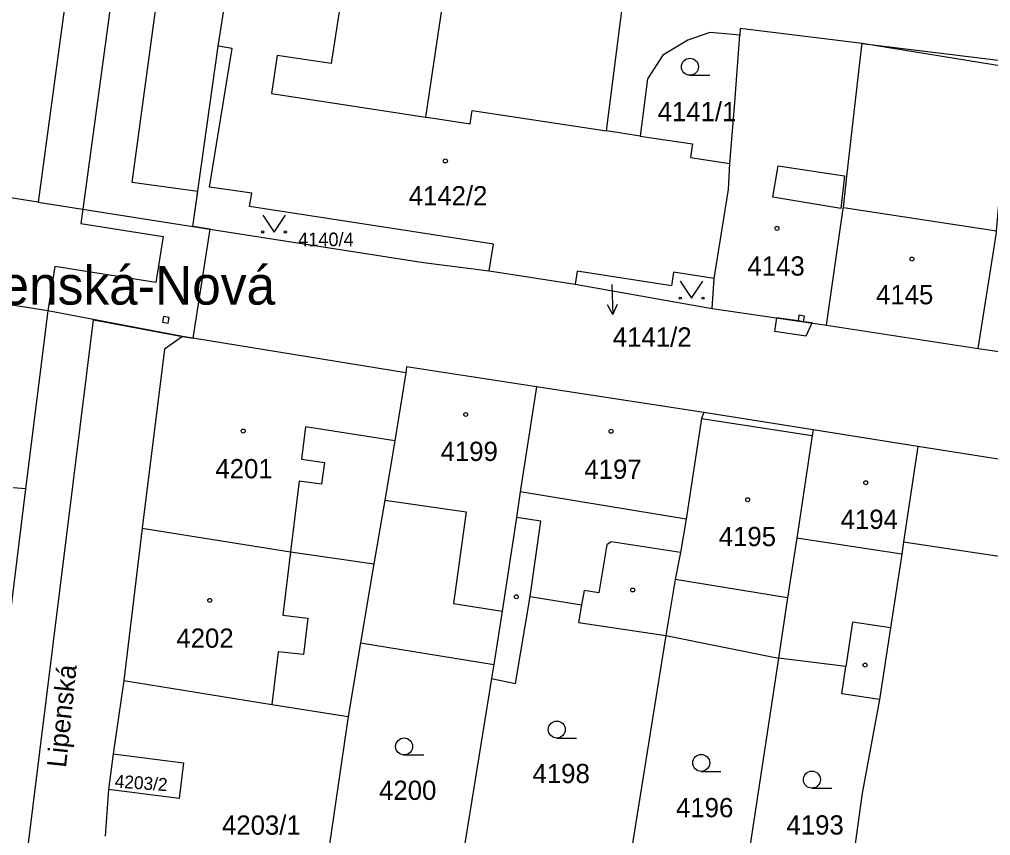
# Model space of a CAD drawing. Extents: x -756746 to -753363, y -1166406 to -1161727.
# Drawn here: x -755113.3 to -755027.6, y -1165783.1 to -1165711.1 of the extents above; entities that cross this region are included whole.
import ezdxf

# ---------------------------------------------------------------- set-up
doc = ezdxf.new("R2010")
doc.units = 0
for name, color, linetype in [('Hranice parcel', 7, 'Continuous'), ('Parcelní čísla', 7, 'Continuous'), ('Pop  PČ popisy', 7, 'Continuous'), ('Vnitřní kresba', 7, 'Continuous'), ('Věcná břemena k části', 7, 'Continuous'), ('Značky budov', 7, 'Continuous'), ('Značky kultur', 7, 'Continuous')]:
    doc.layers.add(name, color=color, linetype=linetype)

msp = doc.modelspace()

# ---------------------------------------------------------------- linework, layer by layer
at = {"layer": 'Hranice parcel'}
for p, q in [((-755099.99, -1165640.62), (-755111.64, -1165727.25)), ((-755095.75, -1165713.48), (-755093.49, -1165698.84)), ((-755097.98, -1165729.38), (-755095.75, -1165713.48)), ((-755058.49, -1165721.4), (-755061.47, -1165720.94)), ((-755111.64, -1165727.25), (-755143.4, -1165722.31)), ((-755111.64, -1165727.25), (-755097.98, -1165729.38)), ((-755071.82, -1165733.29), (-755064.22, -1165734.47)), ((-755064.22, -1165734.47), (-755052.12, -1165736.63)), ((-755052.12, -1165736.63), (-755051.97, -1165733.97)), ((-755098.9, -1165739.09), (-755110.8, -1165736.84)), ((-755052.12, -1165736.63), (-755042.04, -1165738.08)), ((-755042.04, -1165738.08), (-755028.64, -1165740.14)), ((-755079.19, -1165742.31), (-755098.9, -1165739.09)), ((-755028.64, -1165740.14), (-755017.37, -1165741.86)), ((-755052.88, -1165745.81), (-755067.64, -1165743.53)), ((-755043.22, -1165747.34), (-755052.88, -1165745.81)), ((-755033.96, -1165748.81), (-755043.22, -1165747.34)), ((-755033.96, -1165748.81), (-755035.23, -1165757.21)), ((-755102.46, -1165756), (-755104.08, -1165769.45)), ((-755081.99, -1165759.17), (-755083.17, -1165766.12)), ((-755056.22, -1165765.49), (-755060.28, -1165790.85)), ((-755056.22, -1165765.49), (-755046.28, -1165767.48)), ((-755083.17, -1165766.12), (-755084.28, -1165772.65)), ((-755083.17, -1165766.12), (-755071.41, -1165768.04)), ((-755071.41, -1165768.04), (-755071.61, -1165769.28)), ((-755046.28, -1165767.48), (-755050.8, -1165797.26)), ((-755104.08, -1165769.45), (-755105.03, -1165775.94)), ((-755071.61, -1165769.28), (-755074.75, -1165788.55)), ((-755084.28, -1165772.65), (-755086.31, -1165786.56)), ((-755105.03, -1165775.94), (-755105.43, -1165779.07)), ((-755105.43, -1165779.07), (-755105.72, -1165783.2))]:
    msp.add_line(p, q, dxfattribs=at)
for points in [[(-755061.47, -1165720.94), (-755058.08, -1165694.4), (-755056.05, -1165679.35)], [(-755077.41, -1165719.73), (-755075.81, -1165709.04), (-755075.26, -1165702.61), (-755074.72, -1165702.67), (-755074.06, -1165698.19), (-755074.79, -1165695.11), (-755074.39, -1165690.24)], [(-755093.49, -1165698.84), (-755092.31, -1165699.03), (-755091.76, -1165695.49), (-755079.32, -1165697.41), (-755079.92, -1165701.39), (-755083.6, -1165700.83), (-755085.76, -1165715), (-755090.53, -1165714.28), (-755091.05, -1165717.65), (-755077.41, -1165719.73)], [(-755038.9, -1165713.22), (-755026.14, -1165714.78), (-755025.98, -1165713.55), (-755025.37, -1165708.75), (-755025.11, -1165706.99), (-755018.57, -1165707.66), (-755013.83, -1165707.97)], [(-755049.7, -1165712.5), (-755050.32, -1165712.43), (-755052.35, -1165712.27), (-755054.29, -1165712.93), (-755056.49, -1165714.27), (-755057.85, -1165716.34), (-755058.49, -1165721.4)], [(-755050.57, -1165723.82), (-755050.13, -1165718.45), (-755049.7, -1165712.5)], [(-755038.9, -1165713.22), (-755049.66, -1165711.9), (-755049.7, -1165712.5)], [(-755042.04, -1165738.08), (-755040.56, -1165727.8), (-755040.55, -1165727.7), (-755040.24, -1165724.96), (-755038.99, -1165713.91), (-755038.9, -1165713.22)], [(-755028.64, -1165740.14), (-755027.16, -1165730.68), (-755027.03, -1165729.89), (-755027.02, -1165729.76), (-755025.72, -1165715.36), (-755026.2, -1165715.28), (-755038.9, -1165713.22)], [(-755071.82, -1165733.29), (-755071.45, -1165730.95), (-755078.66, -1165729.83), (-755092.98, -1165727.61), (-755092.79, -1165726.43), (-755096.5, -1165725.92), (-755094.5, -1165713.68), (-755095.75, -1165713.48)], [(-755077.41, -1165719.73), (-755076.73, -1165719.83), (-755073.5, -1165720.32), (-755073.32, -1165719.14), (-755061.47, -1165720.94)], [(-755058.49, -1165721.4), (-755053.87, -1165722.1), (-755054.05, -1165723.29), (-755050.57, -1165723.82)], [(-755051.97, -1165733.97), (-755050.68, -1165726.13), (-755050.57, -1165723.82)], [(-755097.98, -1165729.38), (-755077.63, -1165732.55), (-755071.82, -1165733.29)], [(-755110.8, -1165736.84), (-755126.58, -1165734.34), (-755138.03, -1165732.61), (-755138.08, -1165732.91)], [(-755051.97, -1165733.97), (-755055.55, -1165733.41), (-755055.73, -1165734.61), (-755064.04, -1165733.32), (-755064.22, -1165734.47)], [(-755110.8, -1165736.84), (-755112.75, -1165752.55), (-755113.86, -1165752.44)], [(-755098.9, -1165739.09), (-755100.5, -1165740.22), (-755102.46, -1165756)], [(-755079.19, -1165742.31), (-755080.14, -1165748.3), (-755081.03, -1165753.53), (-755081.99, -1165759.17)], [(-755067.64, -1165743.53), (-755079.11, -1165741.77), (-755079.19, -1165742.31)], [(-755067.64, -1165743.53), (-755069.07, -1165752.8), (-755069.42, -1165755.06), (-755070.66, -1165763.34), (-755071.41, -1165768.04)], [(-755052.88, -1165745.81), (-755053.06, -1165746.32), (-755054.44, -1165755.23), (-755054.94, -1165758.15), (-755055.4, -1165760.53), (-755056.22, -1165765.49)], [(-755043.22, -1165747.34), (-755043.3, -1165747.84), (-755044.67, -1165756.9), (-755045.47, -1165762.17), (-755046.28, -1165767.48)], [(-755006.8, -1165752.99), (-755018.45, -1165751.24), (-755020.89, -1165750.85), (-755033.96, -1165748.81)], [(-755102.46, -1165756), (-755089.37, -1165758.1), (-755081.99, -1165759.17)], [(-755035.23, -1165757.21), (-755035.4, -1165758.3), (-755036.39, -1165764.82), (-755037.35, -1165771.14)], [(-755035.23, -1165757.21), (-755019.72, -1165759.53), (-755020.17, -1165762.48), (-755019.86, -1165762.53), (-755020.04, -1165763.67), (-755017.36, -1165764.09), (-755017.17, -1165762.95), (-755008.49, -1165764.33)], [(-755071.61, -1165769.28), (-755069.51, -1165769.72), (-755068.2, -1165762.04), (-755063.66, -1165762.78), (-755063.92, -1165764.34), (-755056.22, -1165765.49)], [(-755037.35, -1165771.14), (-755040.69, -1165770.63), (-755040.33, -1165768.23), (-755046.28, -1165767.48)], [(-755104.08, -1165769.45), (-755091.01, -1165771.57), (-755084.28, -1165772.65)], [(-755037.35, -1165771.14), (-755038.89, -1165779.39), (-755041.56, -1165798.75)], [(-755105.03, -1165775.94), (-755098.81, -1165776.74), (-755099.18, -1165779.86), (-755105.43, -1165779.07)]]:
    msp.add_lwpolyline(points, dxfattribs=at)
at = {"layer": 'Pop  PČ popisy'}
for p, q in [((-755060.99, -1165734.51), (-755060.898, -1165737.149)), ((-755060.898, -1165737.149), (-755061.369, -1165736.284)), ((-755060.898, -1165737.149), (-755060.488, -1165736.253))]:
    msp.add_line(p, q, dxfattribs=at)
at = {"layer": 'Vnitřní kresba'}
for p, q in [((-755046.79, -1165726.78), (-755046.32, -1165724.02)), ((-755046.32, -1165724.02), (-755040.44, -1165724.92)), ((-755040.44, -1165724.92), (-755040.77, -1165727.79)), ((-755040.77, -1165727.79), (-755046.79, -1165726.78)), ((-755040.55, -1165727.7), (-755027.02, -1165729.76)), ((-755053.06, -1165746.32), (-755043.3, -1165747.84)), ((-755088.03, -1165747.06), (-755088.38, -1165749.93)), ((-755080.14, -1165748.3), (-755088.03, -1165747.06)), ((-755088.38, -1165749.93), (-755086.37, -1165750.22)), ((-755086.37, -1165750.22), (-755086.61, -1165752.14)), ((-755088.61, -1165751.86), (-755089.37, -1165758.1)), ((-755086.61, -1165752.14), (-755088.61, -1165751.86)), ((-755054.44, -1165755.23), (-755069.07, -1165752.8)), ((-755081.03, -1165753.53), (-755073.85, -1165754.58)), ((-755073.85, -1165754.58), (-755074.96, -1165762.66)), ((-755067.26, -1165755.39), (-755069.42, -1165755.06)), ((-755068.2, -1165762.04), (-755067.26, -1165755.39)), ((-755035.4, -1165758.3), (-755044.67, -1165756.9)), ((-755061.42, -1165757.48), (-755062.13, -1165761.72)), ((-755061.05, -1165757.21), (-755061.42, -1165757.48)), ((-755054.94, -1165758.15), (-755061.05, -1165757.21)), ((-755089.37, -1165758.1), (-755090.05, -1165763.7)), ((-755045.47, -1165762.17), (-755055.4, -1165760.53)), ((-755063.44, -1165761.5), (-755063.66, -1165762.78)), ((-755062.13, -1165761.72), (-755063.44, -1165761.5)), ((-755074.96, -1165762.66), (-755070.66, -1165763.34)), ((-755090.05, -1165763.7), (-755087.83, -1165763.97)), ((-755087.83, -1165763.97), (-755088.2, -1165767.17)), ((-755039.73, -1165764.31), (-755040.33, -1165768.23)), ((-755036.39, -1165764.82), (-755039.73, -1165764.31)), ((-755090.44, -1165766.92), (-755091.01, -1165771.57)), ((-755088.2, -1165767.17), (-755090.44, -1165766.92))]:
    msp.add_line(p, q, dxfattribs=at)
at = {"layer": 'Věcná břemena k části'}
for points in [[(-755094.28, -1165629.06), (-755107.71, -1165727.86), (-755107.88, -1165729.11), (-755100.59, -1165730.27), (-755101.24, -1165734.34), (-755110.18, -1165732.92), (-755110.8, -1165736.84), (-755112.75, -1165752.55), (-755123.17, -1165837.15), (-755123.63, -1165840.85), (-755120.88, -1165841.18), (-755121.86, -1165849.08), (-755126.12, -1165848.53), (-755132.24, -1165897.78)], [(-755127.76, -1165894.18), (-755122.62, -1165852.79), (-755118.42, -1165853.36), (-755117.91, -1165849.6), (-755116.38, -1165838.31), (-755119.24, -1165837.82), (-755106.75, -1165737.61), (-755098.9, -1165739.09), (-755097.96, -1165739.24), (-755096.44, -1165729.62), (-755097.98, -1165729.38), (-755097.55, -1165726.28), (-755103.35, -1165725.49), (-755090.53, -1165631.15), (-755084.79, -1165631.93), (-755084.37, -1165628.96)]]:
    msp.add_lwpolyline(points, dxfattribs=at)
for points in [[(-755100.56, -1165737.34), (-755100.65, -1165737.83), (-755100.16, -1165737.92), (-755100.07, -1165737.43)], [(-755044.55, -1165737.72), (-755044.06, -1165737.79), (-755043.99, -1165737.29), (-755044.48, -1165737.22)], [(-755043.82, -1165739.04), (-755043.31, -1165737.9), (-755044.06, -1165737.79), (-755044.55, -1165737.72), (-755046.45, -1165737.45), (-755046.62, -1165738.62)]]:
    msp.add_lwpolyline(points, close=True, dxfattribs=at)
at = {"layer": 'Značky budov'}
for centre in [(-755075.687, -1165723.599), (-755046.407, -1165729.549), (-755034.497, -1165732.259), (-755073.887, -1165745.979), (-755093.537, -1165747.439), (-755061.057, -1165747.459), (-755038.567, -1165751.999), (-755048.997, -1165753.499), (-755059.147, -1165761.469), (-755096.487, -1165762.389), (-755069.427, -1165762.069), (-755038.627, -1165768.099)]:
    msp.add_circle(centre, 0.175, dxfattribs=at)
at = {"layer": 'Značky kultur'}
for p, q in [((-755054.093, -1165716.03), (-755052.343, -1165716.03)), ((-755065.853, -1165774.54), (-755064.103, -1165774.54)), ((-755079.333, -1165776.03), (-755077.583, -1165776.03)), ((-755053.103, -1165777.48), (-755051.353, -1165777.48)), ((-755043.323, -1165778.96), (-755041.573, -1165778.96))]:
    msp.add_line(p, q, dxfattribs=at)
for points in [[(-755091.81, -1165728.369), (-755090.81, -1165729.87), (-755089.81, -1165728.369)], [(-755054.95, -1165734.209), (-755053.95, -1165735.71), (-755052.95, -1165734.209)]]:
    msp.add_lwpolyline(points, dxfattribs=at)
for centre, radius in [((-755054.093, -1165715.28), 0.75), ((-755091.81, -1165729.869), 0.1), ((-755089.81, -1165729.869), 0.1), ((-755054.95, -1165735.709), 0.1), ((-755052.95, -1165735.709), 0.1), ((-755065.853, -1165773.79), 0.75), ((-755079.333, -1165775.28), 0.75), ((-755053.103, -1165776.73), 0.75), ((-755043.323, -1165778.21), 0.75)]:
    msp.add_circle(centre, radius, dxfattribs=at)

# ---------------------------------------------------------------- texts
at = {"layer": 'Parcelní čísla'}
for s, height, p in [('4141/1', 1.7, (-755056.95, -1165720.09)), ('4142/2', 1.7, (-755078.93, -1165727.52)), ('4140/4', 1.2, (-755088.69, -1165731.12)), ('4143', 1.7, (-755049.02, -1165733.72)), ('4145', 1.7, (-755037.664, -1165736.25)), ('4141/2', 1.7, (-755060.9, -1165739.988)), ('4199', 1.7, (-755076.11, -1165750.08)), ('4201', 1.7, (-755095.99, -1165751.61)), ('4197', 1.7, (-755063.42, -1165751.66)), ('4194', 1.7, (-755040.79, -1165756.08)), ('4195', 1.7, (-755051.55, -1165757.6)), ('4202', 1.7, (-755099.44, -1165766.57)), ('4198', 1.7, (-755067.99, -1165778.52)), ('4200', 1.7, (-755081.54, -1165780)), ('4196', 1.7, (-755055.32, -1165781.53)), ('4203/1', 1.7, (-755095.41, -1165783.07)), ('4193', 1.7, (-755045.57, -1165783.06))]:
    msp.add_text(s, height=height, dxfattribs=at).set_placement(p)
msp.add_text('4203/2', height=1.139, rotation=356, dxfattribs=at).set_placement((-755104.908, -1165778.903))
at = {"layer": 'Pop  PČ popisy'}
msp.add_text('Lipenská-Nová', height=3.4, dxfattribs=at).set_placement((-755121.041, -1165736.28))
msp.add_text('Lipenská', height=1.7, rotation=84, dxfattribs=at).set_placement((-755109.184, -1165777.198))

doc.saveas('drawing.dxf')
